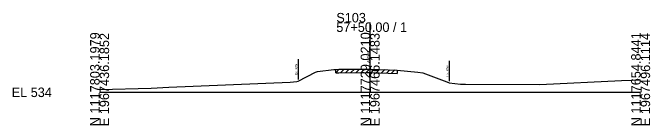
# Model space of a CAD drawing. Extents: x -26 to 163, y -10 to 24018.
# Drawn here: x -25.7 to 162.8, y 6990.3 to 7023.4 of the extents above; entities that cross this region are included whole.
import ezdxf

# ---------------------------------------------------------------- set-up
doc = ezdxf.new("R2010")
doc.units = 0
for name, color, linetype in [('RD_GPK_XS_Cell', 7, 'Continuous'), ('RD_XS_ExGround', 7, 'Continuous'), ('RD_XS_ExPaveRet', 7, 'Continuous'), ('RD_XS_ExRW', 7, 'Continuous'), ('RD_XS_TX_Elev_EX', 7, 'Continuous')]:
    doc.layers.add(name, color=color, linetype=linetype)

msp = doc.modelspace()

# ---------------------------------------------------------------- linework, layer by layer
at = {"layer": 'RD_GPK_XS_Cell'}
for p, q in [((80, 7000), (80, 7020.59)), ((0, 7000), (80, 7000)), ((80, 7000), (160, 7000))]:
    msp.add_line(p, q, dxfattribs=at)
at = {"layer": 'RD_XS_ExGround'}
msp.add_lwpolyline([(0, 7000.86), (15.28, 7001.25), (20.48, 7001.47), (56.38, 7002.97), (58.37, 7003.23), (58.68, 7003.26), (63.81, 7005.89), (64.39, 7006.18), (69.28, 7006.71), (69.83, 7006.77), (70.71, 7006.78), (78.97, 7006.86), (80, 7006.83), (87.96, 7006.57), (94.15, 7005.91), (95.61, 7005.75), (102.72, 7003.05), (103.4, 7002.79), (106.69, 7002.39), (108.19, 7002.38), (130.23, 7002.29), (154.31, 7003.52), (160, 7003.66)], dxfattribs=at)
at = {"layer": 'RD_XS_ExPaveRet'}
for p, q in [((69.83, 7005.77), (70.84, 7006.78)), ((69.83, 7005.77), (69.83, 7006.77)), ((71.33, 7005.79), (72.34, 7006.8)), ((72.83, 7005.8), (73.84, 7006.81)), ((74.33, 7005.82), (75.34, 7006.83)), ((75.83, 7005.83), (76.84, 7006.84)), ((77.33, 7005.85), (78.34, 7006.86)), ((78.83, 7005.86), (79.81, 7006.84)), ((80.33, 7005.82), (81.3, 7006.79)), ((81.83, 7005.77), (82.8, 7006.74)), ((83.33, 7005.72), (84.3, 7006.69)), ((84.83, 7005.68), (85.8, 7006.64)), ((86.33, 7005.63), (87.3, 7006.59)), ((87.96, 7006.57), (87.96, 7005.57)), ((69.83, 7005.77), (70.71, 7005.78)), ((70.71, 7005.78), (78.97, 7005.86)), ((78.97, 7005.86), (80, 7005.83)), ((80, 7005.83), (87.96, 7005.57))]:
    msp.add_line(p, q, dxfattribs=at)
at = {"layer": 'RD_XS_ExRW'}
for p, q in [((58.68, 7009.76), (58.68, 7003.76)), ((103.4, 7009.29), (103.4, 7003.29))]:
    msp.add_line(p, q, dxfattribs=at)

# ---------------------------------------------------------------- texts
at = {"layer": 'RD_GPK_XS_Cell'}
for s, p in [('S103', (70, 7020.59)), ('57+50.00 / 1', (70, 7017.79)), ('EL 534', (-26, 6998.6))]:
    msp.add_text(s, height=2.8, dxfattribs=at).set_placement(p)
for s, p in [('N 1117803.1979', (0, 6990)), ('E 1967436.1852', (2.8, 6990)), ('N 1117729.0210', (80, 6990)), ('E 1967466.1483', (82.8, 6990)), ('N 1117654.8441', (160, 6990)), ('E 1967496.1114', (162.8, 6990))]:
    msp.add_text(s, height=2.8, rotation=90, dxfattribs=at).set_placement(p)
at = {"layer": 'RD_XS_ExRW'}
for p in [(58.43, 7005.11), (103.15, 7004.63)]:
    msp.add_text('Ex. R/W ', height=0.65, rotation=90, dxfattribs=at).set_placement(p)
at = {"layer": 'RD_XS_TX_Elev_EX'}
msp.add_text('540.83', height=0.8, rotation=90, dxfattribs=at).set_placement((79.9, 7008.83))

doc.saveas('drawing.dxf')
